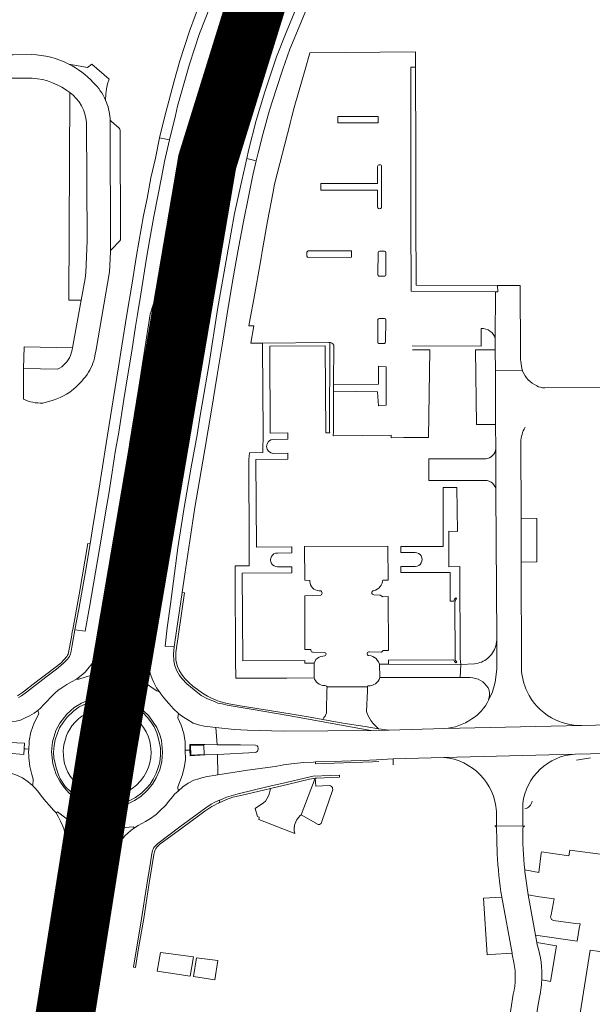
# Model space of a CAD drawing. Header units: metres. Extents: x 166325 to 190320, y 381923 to 404576.
# Tile 826 of 1056: x 177323 to 177468, y 397424 to 397674. Entities that reach past the tile are written whole.
import ezdxf

# ---------------------------------------------------------------- set-up
doc = ezdxf.new("R2010")
doc.units = ezdxf.units.M
for name, color, linetype, lineweight in [('B-WE-VH-VERHARDING_ASFALT-GV', 8, 'Continuous', 18), ('B-WE-VH-VERHARDING_BETONSTRAATSTEEN-GV', 8, 'Continuous', 18), ('B-WE-VH-VERHARDING_N-WEG', 8, 'Continuous', 18)]:
    doc.layers.add(name, color=color, linetype=linetype, lineweight=lineweight)

msp = doc.modelspace()

# ---------------------------------------------------------------- linework, layer by layer
at = {"layer": 'B-WE-VH-VERHARDING_ASFALT-GV', "flags": 128}
for points in [[(177372.049, 397679.264), (177370.761, 397679.863), (177369.676, 397680.368), (177369.546, 397680.426), (177368.882, 397678.598), (177365.998, 397670.744), (177363.551, 397663.227), (177362.199, 397658.464), (177359.734, 397649.23), (177358.403, 397643.774), (177360.891, 397643.194), (177362.419, 397649.384), (177362.991, 397651.763), (177366.012, 397662.413), (177368.558, 397670.172), (177371.244, 397677.045)], [(177352.782, 397598.952), (177353.627, 397604.126), (177355.122, 397613.177), (177355.927, 397618.144), (177356.953, 397623.755), (177358.949, 397634.099), (177359.699, 397637.723), (177360.891, 397643.194), (177358.403, 397643.774), (177357.341, 397638.554), (177356.185, 397633.595), (177355.224, 397628.383), (177354.326, 397624.067), (177352.547, 397613.919), (177351.327, 397606.411), (177350.097, 397598.959), (177348.87, 397591.018), (177348.034, 397586.125), (177346.628, 397577.307), (177344.867, 397566.203), (177343.013, 397554.399), (177341.35, 397544.544), (177340.755, 397540.787), (177339.489, 397533.24), (177337.904, 397524.171), (177336.93, 397518.992), (177339.492, 397518.582), (177340.63, 397524.709), (177343.128, 397539.468), (177344.261, 397546.042), (177344.78, 397549.145), (177345.531, 397553.49), (177346.391, 397558.965), (177347.171, 397564.021), (177348.036, 397569.093), (177349.326, 397577.375), (177350.235, 397583.138), (177351.327, 397589.643), (177352.284, 397595.899)], [(177370.086, 397638.136), (177369.789, 397638.205), (177366.723, 397638.943), (177366.266, 397639.058), (177366.265, 397639.054), (177366.253, 397639.048), (177366.119, 397638.43), (177365.923, 397637.39), (177365.696, 397636.146), (177364.098, 397628.26), (177362.432, 397618.585), (177361.049, 397610.961), (177359.539, 397602.05), (177358.068, 397593.017), (177356.16, 397580.833), (177354.526, 397570.349), (177352.968, 397560.744), (177351.726, 397553.141), (177350.813, 397548.466), (177350.388, 397546.537), (177350.193, 397545.527), (177348.838, 397538.383), (177347.029, 397529.228), (177346.484, 397525.956), (177346.196, 397524.741), (177345.859, 397523.438), (177346.237, 397523.375), (177349.368, 397522.851), (177349.589, 397522.814), (177349.809, 397523.957), (177350.037, 397524.31), (177350.269, 397524.517), (177350.473, 397524.627), (177350.846, 397524.69), (177351.011, 397524.679), (177351.58, 397528.452), (177353.735, 397542.102), (177355.818, 397555.21), (177358.781, 397574.018), (177360.389, 397584.032), (177363.088, 397600.979), (177364.997, 397612.886), (177368.521, 397631.248)], [(177371.446, 397626.414), (177373.113, 397633.907), (177373.984, 397637.254), (177373.281, 397637.412), (177370.381, 397638.067), (177370.086, 397638.136), (177368.521, 397631.248), (177364.997, 397612.886), (177363.088, 397600.979), (177360.389, 397584.032), (177358.781, 397574.018), (177355.818, 397555.21), (177353.735, 397542.102), (177351.58, 397528.452), (177351.011, 397524.679), (177351.206, 397524.665), (177351.509, 397524.553), (177351.668, 397524.311), (177351.862, 397523.885), (177351.686, 397522.478), (177352.019, 397522.44), (177355.521, 397522.042), (177355.856, 397522.004), (177355.967, 397524.472), (177356.066, 397526.641), (177356.874, 397533.658), (177358.241, 397544.805), (177359.699, 397555.539), (177361.475, 397566.79), (177362.821, 397576.066), (177364.615, 397587.487), (177365.457, 397592.856), (177368.133, 397608.806)], [(177382.949, 397637.909), (177380.534, 397638.487), (177379.277, 397632.92), (177377.455, 397624.556), (177375.549, 397614.073), (177373.096, 397600.223), (177370.993, 397586.533), (177369.206, 397576.159), (177368.743, 397573.358), (177367.925, 397568.408), (177366.451, 397560.187), (177364.615, 397549.986), (177363.001, 397539.724), (177362.236, 397533.243), (177361.168, 397525.489), (177360.372, 397519.5), (177359.8, 397514.782), (177360.011, 397514.767), (177361.942, 397514.626), (177362.008, 397514.621), (177362.141, 397514.611), (177362.812, 397519.282), (177364.118, 397528.427), (177364.801, 397533.1), (177367.332, 397550.011), (177368.497, 397556.354), (177369.875, 397564.722), (177371.545, 397574.635), (177373.009, 397583.525), (177374.492, 397592.196), (177375.73, 397600.203), (177377.136, 397608.73), (177378.281, 397614.91), (177379.814, 397622.912), (177380.854, 397628.39), (177382.116, 397634.262)], [(177348.213, 397515.675), (177349.589, 397522.814), (177349.368, 397522.851), (177346.237, 397523.375), (177345.859, 397523.438), (177345.216, 397520.954), (177343.868, 397516.321), (177342.933, 397513.35), (177342.867, 397513.16), (177342.63, 397512.601), (177342.195, 397511.722), (177341.286, 397510.408), (177340.216, 397509.055), (177339.52, 397508.237), (177338.492, 397507.38), (177337.292, 397506.473), (177337.894, 397506.465), (177339.764, 397507.067), (177340.917, 397507.355), (177342.121, 397507.582), (177343.56, 397507.745), (177344.608, 397507.847), (177346.1, 397507.828), (177346.398, 397507.792), (177346.763, 397507.762), (177348.305, 397507.521), (177348.389, 397508.437), (177348.411, 397508.672), (177346.855, 397508.873), (177347.602, 397512.685)], [(177355.579, 397514.447), (177355.83, 397521.447), (177355.856, 397522.004), (177355.521, 397522.042), (177352.019, 397522.44), (177351.686, 397522.478), (177350.783, 397515.248), (177350.409, 397512.247), (177349.856, 397508.458), (177348.411, 397508.672), (177348.389, 397508.437), (177348.305, 397507.521), (177349.69, 397507.304), (177350.54, 397507.148), (177351.429, 397506.884), (177352.49, 397506.488), (177353.403, 397506.105), (177355.31, 397505.09), (177357.04, 397503.881), (177357.697, 397503.516), (177358.377, 397503.225), (177357.612, 397504.242), (177356.922, 397505.586), (177356.508, 397506.514), (177356.212, 397507.446), (177355.956, 397508.337), (177355.724, 397509.476), (177355.563, 397510.283), (177355.559, 397511.489)], [(177347.399, 397501.761), (177347.414, 397501.86), (177348.274, 397507.321), (177348.305, 397507.521), (177346.763, 397507.762), (177346.398, 397507.792), (177346.1, 397507.828), (177344.608, 397507.847), (177343.56, 397507.745), (177342.121, 397507.582), (177340.917, 397507.355), (177339.764, 397507.067), (177337.894, 397506.465), (177337.292, 397506.473), (177336.089, 397505.769), (177334.91, 397505.109), (177333.567, 397504.268), (177332.713, 397503.62), (177331.756, 397502.857), (177330.608, 397501.725), (177329.865, 397500.907), (177328.886, 397499.824), (177328.257, 397499.212), (177327.519, 397498.514), (177327.736, 397497.681), (177326.59, 397495.415), (177325.775, 397492.994), (177325.34, 397490.83), (177325.327, 397490.159), (177325.217, 397488.977), (177325.201, 397488.696), (177325.159, 397487.967), (177325.201, 397487.066), (177325.22, 397486.523), (177325.505, 397484.263), (177325.996, 397482.312), (177326.353, 397481.077), (177326.276, 397479.364), (177326.687, 397478.997), (177327.485, 397478.061), (177328.665, 397476.457), (177329.643, 397475.358), (177330.356, 397474.511), (177331.483, 397473.235), (177332.169, 397472.511), (177332.525, 397472.777), (177334.635, 397471.207), (177336.504, 397470.116), (177339.346, 397469.051), (177339.989, 397469.021), (177341.75, 397468.713), (177341.986, 397468.677), (177342.869, 397473.929), (177342.885, 397474.028), (177342.69, 397474.049), (177341.012, 397474.443), (177338.883, 397475.287), (177337.246, 397476.188), (177335.453, 397477.572), (177334.172, 397478.962), (177333.109, 397480.556), (177332.184, 397482.254), (177331.324, 397484.963), (177331.011, 397488.021), (177331.239, 397490.532), (177332.11, 397493.426), (177333.079, 397495.285), (177334.896, 397497.61), (177336.757, 397499.242), (177338.557, 397500.364), (177340.756, 397501.271), (177343.58, 397501.913), (177346.463, 397501.91)], [(177363.249, 397497.758), (177361.907, 397498.892), (177360.736, 397500.298), (177359.524, 397501.725), (177358.699, 397502.699), (177358.377, 397503.225), (177357.697, 397503.516), (177357.04, 397503.881), (177355.31, 397505.09), (177353.403, 397506.105), (177352.49, 397506.488), (177351.429, 397506.884), (177350.54, 397507.148), (177349.69, 397507.304), (177348.305, 397507.521), (177348.274, 397507.321), (177347.414, 397501.86), (177347.399, 397501.761), (177349.543, 397501.265), (177351.132, 397500.567), (177352.999, 397499.493), (177354.342, 397498.457), (177355.707, 397497.17), (177357.692, 397494.163), (177358.358, 397492.551), (177358.858, 397490.953), (177359.151, 397487.968), (177358.962, 397485.558), (177358.439, 397483.493), (177357.565, 397481.426), (177356.596, 397479.85), (177355.273, 397478.204), (177353.64, 397476.724), (177352.012, 397475.65), (177350.153, 397474.769), (177348.339, 397474.23), (177346.714, 397473.915), (177344.931, 397473.806), (177342.885, 397474.028), (177342.869, 397473.929), (177341.986, 397468.677), (177343.892, 397468.382), (177344.218, 397468.347), (177345.775, 397468.428), (177347.787, 397468.522), (177349.715, 397468.843), (177351.721, 397468.988), (177352.082, 397468.779), (177352.979, 397469.363), (177354.803, 397470.354), (177356.092, 397471.12), (177357.528, 397472.139), (177358.576, 397473.132), (177359.896, 397474.441), (177360.767, 397475.469), (177361.763, 397476.706), (177362.227, 397477.265), (177363.099, 397478.079), (177363.005, 397479.141), (177364.18, 397482.038), (177364.68, 397483.998), (177364.961, 397486.111), (177364.91, 397488.407), (177364.862, 397490.517), (177364.522, 397492.653), (177363.852, 397494.792), (177363.033, 397496.681)], [(177327.519, 397498.514), (177326.585, 397497.79), (177325.377, 397497.136), (177324.16, 397496.524), (177323.15, 397496.089), (177321.997, 397495.801), (177320.708, 397495.618), (177317.475, 397495.186), (177317.128, 397490.538), (177317.123, 397490.466), (177320.196, 397490.376), (177324.169, 397490.215), (177324.081, 397488.761), (177324.4, 397488.743), (177325.201, 397488.696), (177325.217, 397488.977), (177325.327, 397490.159), (177325.34, 397490.83), (177325.775, 397492.994), (177326.59, 397495.415), (177327.736, 397497.681)], [(177372.722, 397494.218), (177369.701, 397494.512), (177368.289, 397494.841), (177366.973, 397495.296), (177365.365, 397496.28), (177364.471, 397496.854), (177363.67, 397497.436), (177363.249, 397497.758), (177363.033, 397496.681), (177363.852, 397494.792), (177364.522, 397492.653), (177364.862, 397490.517), (177364.91, 397488.407), (177366.122, 397488.435), (177366.075, 397489.881), (177369.866, 397489.844), (177372.994, 397489.839)], [(177316.56, 397483.908), (177316.554, 397483.841), (177319.676, 397482.948), (177320.389, 397482.686), (177321.969, 397482.156), (177323.635, 397481.393), (177325.071, 397480.431), (177326.276, 397479.364), (177326.353, 397481.077), (177325.996, 397482.312), (177325.505, 397484.263), (177325.22, 397486.523), (177325.201, 397487.066), (177325.159, 397487.967), (177325.201, 397488.696), (177324.4, 397488.743), (177324.081, 397488.761), (177323.994, 397487.308), (177320.02, 397487.723), (177316.926, 397488.119), (177316.924, 397488.098), (177316.741, 397485.992)], [(177373.093, 397487.374), (177369.943, 397487.244), (177366.168, 397486.988), (177366.122, 397488.435), (177364.91, 397488.407), (177364.961, 397486.111), (177364.68, 397483.998), (177364.18, 397482.038), (177363.005, 397479.141), (177363.099, 397478.079), (177364.293, 397479.156), (177365.698, 397480.071), (177367.117, 397480.803), (177368.371, 397481.175), (177369.354, 397481.491), (177369.919, 397481.625), (177370.102, 397481.655), (177373.168, 397482.157)], [(177339.416, 397460.375), (177339.784, 397463.465), (177340.275, 397467.38), (177341.725, 397467.127), (177341.786, 397467.487), (177341.91, 397468.229), (177341.986, 397468.677), (177341.75, 397468.713), (177339.989, 397469.021), (177339.346, 397469.051), (177336.504, 397470.116), (177334.635, 397471.207), (177332.525, 397472.777), (177332.169, 397472.511), (177332.678, 397471.638), (177333.305, 397470.443), (177333.851, 397469.199), (177334.161, 397468.228), (177334.461, 397467.002), (177334.601, 397465.859), (177334.765, 397464.344), (177334.765, 397464.325), (177334.872, 397461.159), (177334.872, 397461.109), (177334.876, 397459.59), (177334.795, 397456.429), (177334.681, 397453.946), (177334.522, 397452.744), (177334.332, 397451.313), (177333.871, 397447.266), (177334.098, 397447.23), (177337.367, 397446.713), (177337.666, 397446.666), (177338.407, 397446.549), (177338.917, 397449.629), (177339.405, 397452.274), (177339.105, 397452.33), (177338.767, 397452.57), (177338.655, 397452.778), (177338.509, 397453.155)], [(177346.108, 397459.27), (177347.046, 397462.271), (177347.05, 397462.284), (177347.444, 397463.32), (177348.029, 397464.464), (177348.735, 397465.617), (177349.607, 397466.679), (177351.128, 397468.085), (177352.082, 397468.779), (177351.721, 397468.988), (177349.715, 397468.843), (177347.787, 397468.522), (177345.775, 397468.428), (177344.218, 397468.347), (177343.892, 397468.382), (177341.986, 397468.677), (177341.91, 397468.229), (177341.786, 397467.487), (177341.725, 397467.127), (177343.175, 397466.874), (177342.467, 397462.999), (177341.844, 397459.935), (177340.395, 397452.743), (177340.174, 397452.467), (177339.75, 397452.288), (177339.405, 397452.274), (177338.917, 397449.629), (177338.407, 397446.549), (177339.15, 397446.431), (177339.472, 397446.38), (177342.599, 397445.886), (177342.94, 397445.832), (177343.814, 397450.146), (177344.078, 397451.203), (177344.079, 397451.206), (177344.688, 397454.325), (177346.102, 397459.249)]]:
    msp.add_lwpolyline(points, close=True, dxfattribs=at)
for points in [[(177376.954, 397675.729), (177375.979, 397672.981), (177375.023, 397670.179), (177374.245, 397667.54), (177373.42, 397664.813), (177372.56, 397662.088), (177371.724, 397659.388), (177370.959, 397656.562), (177370.09, 397653.803), (177368.47, 397648.366), (177367.798, 397645.527), (177367.109, 397642.719), (177366.889, 397641.756), (177366.573, 397640.374), (177366.568, 397640.35), (177366.363, 397639.445), (177366.266, 397639.058), (177366.723, 397638.943), (177369.789, 397638.205), (177370.086, 397638.136), (177370.398, 397639.509), (177372.841, 397649.235), (177374.904, 397656.292), (177376.232, 397660.325), (177377.361, 397663.511), (177382.227, 397676.409)], [(177382.227, 397676.409), (177377.361, 397663.511), (177376.232, 397660.325), (177374.904, 397656.292), (177372.841, 397649.235), (177370.398, 397639.509), (177370.086, 397638.136), (177370.381, 397638.067), (177373.281, 397637.412), (177373.984, 397637.254), (177374.117, 397637.766), (177374.123, 397637.791), (177374.678, 397639.887), (177374.778, 397640.262), (177376.611, 397647.695), (177376.86, 397648.699), (177377.214, 397650.151), (177379.408, 397657.677), (177381.114, 397662.29), (177386.223, 397674.577)], [(177393.163, 397676.762), (177390.499, 397670.407), (177388.082, 397664.292), (177385.102, 397655.369), (177382.915, 397648.126), (177380.993, 397640.521), (177380.534, 397638.487), (177382.949, 397637.909), (177383.419, 397639.966), (177384.664, 397644.924), (177386.318, 397650.77), (177388.041, 397656.246), (177389.694, 397661.12), (177391.499, 397666.19), (177393.39, 397670.884), (177395.408, 397675.788)], [(177334.624, 397423.093), (177335.269, 397427.315), (177336.258, 397433.409), (177337.376, 397440.318), (177338.407, 397446.549), (177337.666, 397446.666), (177337.367, 397446.713), (177334.098, 397447.23), (177333.871, 397447.266), (177333.789, 397446.548), (177333.497, 397444.285), (177332.633, 397436.708), (177331.963, 397430.905), (177331.708, 397428.656), (177331.48, 397426.705), (177330.839, 397422.668)], [(177337.072, 397415.101), (177338.621, 397424.494), (177339.797, 397430.703), (177342.285, 397442.601), (177342.94, 397445.832), (177342.599, 397445.886), (177339.472, 397446.38), (177339.15, 397446.431), (177338.407, 397446.549), (177337.376, 397440.318), (177336.258, 397433.409), (177335.269, 397427.315), (177334.624, 397423.093)]]:
    msp.add_lwpolyline(points, dxfattribs=at)
at = {"layer": 'B-WE-VH-VERHARDING_BETONSTRAATSTEEN-GV', "flags": 128}
for points in [[(177325.929, 397664.859), (177321.247, 397664.82), (177319.292, 397664.804), (177311.468, 397664.74), (177289.644, 397664.56), (177273.679, 397664.428), (177251.602, 397664.246), (177243.145, 397664.176)], [(177443.581, 397592.859), (177443.69, 397604.686), (177422.241, 397604.854), (177422.208, 397623.345), (177422.179, 397639.418), (177422.139, 397661.659), (177423.386, 397661.661), (177423.344, 397665.56), (177396.547, 397665.269), (177396.297, 397664.402), (177395.504, 397661.653), (177392.552, 397651.421), (177391.98, 397649.171), (177391.539, 397647.438), (177391.511, 397647.33), (177387.607, 397631.992), (177387.234, 397630.069), (177385.828, 397622.636), (177384.456, 397614.911), (177384.18, 397613.352), (177384.087, 397612.83), (177382.305, 397602.802), (177381.403, 397597.927), (177381.058, 397596.064), (177382.317, 397596.087), (177381.544, 397591.626), (177384.564, 397591.656), (177401.393, 397591.821), (177401.575, 397591.817), (177401.757, 397591.812), (177402.123, 397591.688), (177402.417, 397591.473), (177402.636, 397591.182), (177402.579, 397581.202), (177413.992, 397581.263), (177413.955, 397585.825), (177415.947, 397585.697), (177415.891, 397575.919), (177413.962, 397575.749), (177413.731, 397579.309), (177402.569, 397579.448), (177402.509, 397569.18), (177402.503, 397568.19), (177417.151, 397568.32), (177417.155, 397567.686), (177420.385, 397567.707), (177426.633, 397567.733), (177426.97, 397589.962), (177422.614, 397589.97)], [(177345.64, 397658.652), (177341.202, 397662.448), (177340.105, 397661.545), (177335.344, 397662.453)], [(177244.609, 397658.202), (177254.89, 397658.289), (177319.772, 397658.776), (177320.104, 397658.848), (177324.717, 397658.861)], [(177344.707, 397653.283), (177344.74, 397654.792), (177344.916, 397656.129), (177345.216, 397657.409), (177345.64, 397658.652)], [(177334.761, 397655.824), (177334.832, 397655.773)], [(177334.832, 397655.773), (177334.903, 397655.722), (177335.607, 397655.245)], [(177335.607, 397655.245), (177335.412, 397602.593), (177338.521, 397602.559), (177339.533, 397608.096), (177339.726, 397609.591), (177340.015, 397617.606), (177339.881, 397647.595)], [(177339.881, 397647.595), (177340.015, 397617.606), (177339.726, 397609.591), (177339.533, 397608.096), (177338.521, 397602.559), (177336.308, 397590.441), (177336.215, 397589.935), (177335.815, 397588.542)], [(177342.001, 397588.464), (177342.31, 397590.018), (177345.72, 397609.723), (177345.921, 397614.775), (177345.834, 397648.597)], [(177345.834, 397648.597), (177345.921, 397614.775)], [(177348.397, 397645.579), (177348.332, 397645.92), (177348.132, 397646.204), (177346.202, 397647.912)], [(177346.218, 397615.443), (177348.281, 397617.628), (177348.45, 397617.885), (177348.525, 397618.254), (177348.397, 397645.579)], [(177413.748, 397632.128), (177413.748, 397636.461)], [(177414.754, 397626.235), (177414.756, 397636.441)], [(177413.748, 397626.255), (177413.748, 397630.49), (177399.349, 397630.495), (177399.341, 397632.133), (177413.748, 397632.128)], [(177395.818, 397613.702), (177395.814, 397614.744)], [(177396.116, 397615.055), (177407.124, 397615.099), (177407.131, 397613.443)], [(177413.803, 397609.043), (177413.854, 397614.708)], [(177415.528, 397614.964), (177414.222, 397614.976)], [(177396.11, 397613.399), (177407.131, 397613.443)], [(177415.793, 397608.942), (177415.845, 397614.668)], [(177414.046, 397608.67), (177415.533, 397608.657)], [(177449.973, 397589.282), (177449.91, 397606.316), (177444.132, 397606.324), (177444.257, 397604.682), (177443.69, 397604.686), (177443.581, 397592.859), (177443.596, 397589.95), (177443.623, 397584.656), (177450.493, 397584.691)], [(177413.777, 397591.991), (177413.829, 397597.656)], [(177415.502, 397597.912), (177414.196, 397597.924)], [(177415.768, 397591.89), (177415.82, 397597.616)], [(177422.488, 397590.968), (177440.008, 397590.939), (177440.048, 397595.371)], [(177335.815, 397588.542), (177336.215, 397589.935), (177336.308, 397590.441), (177324.006, 397590.741), (177323.881, 397585.275), (177332.495, 397585.026)], [(177387.306, 397567.244), (177390.97, 397567.281), (177390.977, 397567.614), (177390.998, 397568.886), (177386.513, 397568.857), (177386.368, 397590.913), (177400.424, 397591.006), (177400.569, 397568.949), (177401.621, 397568.939), (177401.584, 397568.998), (177401.528, 397569.188), (177401.575, 397591.817), (177401.393, 397591.821), (177384.564, 397591.656), (177384.566, 397591.287), (177384.568, 397590.902), (177384.713, 397568.845), (177384.604, 397563.923), (177381.19, 397563.887), (177381.089, 397562.154), (177381.169, 397539.964), (177381.106, 397535.198), (177377.598, 397535.209), (177377.602, 397533.35), (177377.701, 397511.146), (177377.788, 397506.731), (177390.676, 397506.705), (177397.682, 397506.759), (177397.632, 397510.473)], [(177415.507, 397591.605), (177414.02, 397591.618)], [(177332.495, 397585.026), (177323.881, 397585.275), (177323.852, 397577.455)], [(177450.532, 397584.532), (177450.493, 397584.691), (177443.623, 397584.656), (177443.693, 397571.076), (177443.724, 397564.989), (177443.73, 397563.868), (177443.779, 397554.244), (177443.781, 397553.868), (177443.97, 397516.934)], [(177475.64, 397574.318), (177489.029, 397574.346), (177604.436, 397574.589), (177604.575, 397580.663), (177600.952, 397580.658), (177590.307, 397580.642), (177549.546, 397580.582), (177543.102, 397580.572), (177498.872, 397580.507), (177495.189, 397580.49), (177473.118, 397580.391), (177456.161, 397580.313)], [(177335.602, 397579.203), (177336.023, 397579.533), (177336.078, 397579.578)], [(177443.724, 397564.989), (177443.716, 397564.895)], [(177443.779, 397554.244), (177443.73, 397563.868), (177443.724, 397564.989)], [(177450.25, 397509.262), (177450.176, 397536.116), (177450.145, 397547.276), (177450.092, 397566.6)], [(177388.321, 397538.436), (177392.011, 397538.452), (177392.005, 397539.992), (177382.975, 397539.952), (177382.878, 397562.166), (177390.939, 397562.203), (177390.973, 397563.748), (177387.292, 397563.714)], [(177441.168, 397562.363), (177430.338, 397562.336), (177426.736, 397562.33), (177426.772, 397556.833), (177430.355, 397556.842), (177441.011, 397556.869)], [(177433.809, 397510.825), (177433.599, 397510.593), (177433.286, 397510.945), (177433.096, 397511.377), (177416.498, 397511.293), (177416.507, 397510.277), (177434.835, 397510.211), (177434.715, 397511.733), (177434.58, 397535.018), (177431.778, 397534.966), (177431.817, 397543.946), (177433.996, 397543.936), (177433.847, 397555.095), (177430.36, 397555.082), (177430.361, 397554.853), (177430.408, 397540.125), (177419.609, 397540.091), (177419.613, 397538.551), (177423.263, 397538.562)], [(177322.571, 397501.776), (177323.369, 397502.263), (177324.627, 397503.156), (177329.57, 397506.973), (177332.206, 397509.011), (177333.948, 397510.424), (177335.013, 397511.516), (177335.507, 397512.205), (177335.761, 397512.862), (177335.929, 397513.552), (177336.202, 397515.036), (177336.93, 397518.992), (177337.904, 397524.171), (177339.489, 397533.24), (177340.755, 397540.787), (177340.208, 397540.866), (177338.035, 397527.927), (177336.371, 397519.017), (177336.258, 397518.413), (177336.021, 397517.077), (177335.414, 397513.656), (177335.214, 397512.81), (177335.043, 397512.499), (177334.862, 397512.199), (177334.214, 397511.426), (177333.343, 397510.484), (177330.146, 397508.087), (177327.119, 397505.744), (177323.579, 397503.035), (177322.363, 397502.243)], [(177397.632, 397510.473), (177395.272, 397510.499), (177395.311, 397511.206), (177379.509, 397511.137), (177379.398, 397533.367), (177392, 397533.424), (177391.993, 397534.974), (177388.345, 397534.946)], [(177423.279, 397535.036), (177419.609, 397535.017), (177419.617, 397533.477)], [(177419.617, 397533.477), (177432.137, 397533.541), (177432.175, 397526.204), (177433.043, 397526.208), (177433.23, 397526.7), (177433.555, 397527.115), (177433.761, 397526.868)], [(177433.354, 397526.011), (177433.401, 397511.668)], [(177441.894, 397501.136), (177442.228, 397501.764), (177442.86, 397503.222), (177443.585, 397505.688), (177444.011, 397508.955), (177443.973, 397516.391)], [(177439.233, 397510.526), (177438.317, 397510.376), (177434.835, 397510.211), (177434.693, 397506.833), (177437.209, 397506.845)], [(177439.676, 397510.644), (177439.233, 397510.526)], [(177476.077, 397494.958), (177465.503, 397494.712), (177430.757, 397493.898), (177416.55, 397493.513), (177412.046, 397493.463), (177390.163, 397493.221), (177386.791, 397493.368), (177380.718, 397493.509), (177377.359, 397493.689), (177372.722, 397494.218), (177372.994, 397489.839), (177378.916, 397489.764), (177382.766, 397489.696), (177383.133, 397489.526), (177383.307, 397489.31), (177383.408, 397488.931), (177383.417, 397488.704), (177383.368, 397488.412), (177383.26, 397488.218), (177383.151, 397488.116), (177382.882, 397487.948), (177382.65, 397487.818), (177373.093, 397487.374), (177373.168, 397482.157), (177380.719, 397483.359), (177387.715, 397484.327), (177389.518, 397484.637), (177389.866, 397484.683), (177392.554, 397485.037), (177395.031, 397485.307), (177397.49, 397485.435), (177397.987, 397485.451), (177404.675, 397485.652), (177411.724, 397485.94), (177413.499, 397485.99), (177417.694, 397486.23), (177430.545, 397486.607), (177463.899, 397487.426), (177467.776, 397487.53), (177491.006, 397487.765)], [(177430.757, 397493.898), (177465.503, 397494.712)], [(177463.899, 397487.426), (177430.545, 397486.607)], [(177467.776, 397487.53), (177463.899, 397487.426)], [(177417.676, 397484.761), (177417.694, 397486.23), (177413.499, 397485.99), (177411.724, 397485.94), (177404.675, 397485.652), (177397.987, 397485.451), (177398.011, 397484.963), (177405.052, 397485.219), (177412.435, 397485.504)], [(177412.435, 397485.504), (177414.068, 397485.53)], [(177464.215, 397485.89), (177467.769, 397486.472)], [(177443.934, 397472.915), (177443.938, 397472.843), (177443.929, 397472.752), (177443.9, 397469.224), (177450.572, 397469.184), (177450.564, 397474.069), (177450.6, 397474.901)], [(177450.6, 397474.901), (177450.564, 397474.069)], [(177450.851, 397469.12), (177451.068, 397469.181), (177450.572, 397469.184), (177443.9, 397469.224), (177443.487, 397469.226)], [(177443.901, 397468.844), (177443.965, 397465.597), (177444.089, 397462.182)], [(177471.568, 397461.877), (177462.564, 397463.104), (177462.299, 397461.642), (177455.3, 397462.65), (177455.258, 397462.3), (177454.673, 397457.405), (177451.507, 397457.988), (177451.089, 397458.065), (177451.134, 397457.635), (177451.488, 397454.702), (177451.929, 397451.781), (177452.466, 397451.679), (177454.221, 397451.347), (177458.577, 397450.755), (177457.786, 397446.7), (177457.684, 397446.431), (177457.659, 397446.229), (177457.696, 397445.927), (177457.769, 397445.737), (177457.901, 397445.535), (177458.047, 397445.393), (177458.406, 397445.206), (177463.927, 397444.514), (177465.112, 397444.365), (177464.929, 397443.215), (177464.415, 397439.99), (177463.82, 397440.077), (177453.799, 397441.542), (177454.148, 397439.651), (177459.098, 397438.848), (177457.598, 397429.742), (177455.398, 397430.159)], [(177451.134, 397457.635), (177451.089, 397458.065)], [(177454.247, 397439.111), (177454.148, 397439.651), (177453.799, 397441.542), (177451.929, 397451.781), (177451.488, 397454.702), (177451.134, 397457.635)], [(177445.259, 397451.167), (177447.868, 397436.928), (177447.919, 397436.65), (177448.302, 397434.58)], [(177451.943, 397338.679), (177467.713, 397437.725)], [(177467.713, 397437.725), (177470.173, 397437.353)], [(177448.175, 397426.59), (177447.555, 397422.694), (177446.298, 397414.795), (177443.863, 397399.468), (177437.973, 397362.392), (177434.564, 397340.935), (177432.999, 397330.725), (177432.469, 397327.271), (177432.902, 397327.221), (177438.946, 397326.328), (177441.405, 397341.665), (177442.411, 397347.98), (177443.319, 397353.683), (177446.434, 397373.255), (177447.311, 397378.763), (177450.459, 397398.535), (177451.317, 397403.927), (177454.425, 397423.454), (177454.718, 397425.293)], [(177454.718, 397425.293), (177454.425, 397423.454)]]:
    msp.add_lwpolyline(points, dxfattribs=at)
at = {"layer": 'B-WE-VH-VERHARDING_BETONSTRAATSTEEN-GV'}
for points in [[(177335.344, 397662.453, 0.1093944), (177325.929, 397664.859)], [(177341.581, 397657.788, 0.0873329), (177335.344, 397662.453)], [(177324.717, 397658.861, -0.161806), (177334.761, 397655.824)], [(177344.707, 397653.283, 0.0989515), (177341.581, 397657.788)], [(177339.881, 397647.595, 0.2158943), (177335.607, 397655.245)], [(177345.834, 397648.597, 0.08686), (177344.707, 397653.283)], [(177346.202, 397647.912, -0.2157484), (177345.834, 397648.597)], [(177414.756, 397636.441, 0.9285603), (177413.748, 397636.461)], [(177413.748, 397626.255, 1.0417334), (177414.754, 397626.235)], [(177345.921, 397614.775, -0.2020833), (177346.218, 397615.443)], [(177395.814, 397614.744, -0.3213729), (177396.116, 397615.055)], [(177414.222, 397614.976, 0.3049102), (177413.854, 397614.708)], [(177415.528, 397614.964, -0.3670082), (177415.845, 397614.668)], [(177395.818, 397613.702, 0.3310728), (177396.11, 397613.399)], [(177413.803, 397609.043, 0.3669833), (177414.046, 397608.67)], [(177415.793, 397608.942, -0.3285073), (177415.533, 397608.657)], [(177414.196, 397597.924, 0.306752), (177413.829, 397597.656)], [(177415.502, 397597.912, -0.3713257), (177415.82, 397597.616)], [(177440.048, 397595.371, -0.3505132), (177443.581, 397592.859)], [(177413.777, 397591.991, 0.3669833), (177414.02, 397591.618)], [(177415.507, 397591.605, 0.3333333), (177415.768, 397591.89)], [(177332.495, 397585.026, 0.1866564), (177335.815, 397588.542)], [(177339.994, 397583.729, 0.1109122), (177342.001, 397588.464)], [(177450.493, 397584.691, -0.0605414), (177449.973, 397589.282)], [(177336.078, 397579.578, 0.0665652), (177339.994, 397583.729)], [(177454.11, 397580.843, -0.179577), (177450.532, 397584.532)], [(177456.161, 397580.313, -0.1120891), (177454.11, 397580.843)], [(177323.852, 397577.455, 0.1241569), (177328.757, 397576.48)], [(177328.757, 397576.48, 0.0877972), (177335.602, 397579.203)], [(177450.092, 397566.6, -0.1239262), (177451.157, 397570.32)], [(177387.292, 397563.714, -0.9988669), (177387.306, 397567.244)], [(177443.716, 397564.895, -0.3728347), (177441.168, 397562.363)], [(177441.011, 397556.869, -0.4044091), (177443.779, 397554.244)], [(177388.345, 397534.946, -1.0137529), (177388.321, 397538.436)], [(177423.263, 397538.562, -1.0039704), (177423.279, 397535.036)], [(177433.761, 397526.868, 0.2107683), (177433.354, 397526.011)], [(177443.973, 397516.391, -0.0768899), (177443.594, 397514.425)], [(177443.97, 397516.934, -0.0202674), (177443.973, 397516.391)], [(177442.612, 397512.703, -0.1467571), (177439.676, 397510.644)], [(177443.594, 397514.425, -0.1012386), (177442.612, 397512.703)], [(177433.401, 397511.668, 0.1704958), (177433.809, 397510.825)], [(177451.67, 397503.322, -0.1030188), (177450.25, 397509.262)], [(177437.209, 397506.845, -0.2540665), (177441.79, 397504.211)], [(177441.79, 397504.211, -0.1879615), (177441.894, 397501.136)], [(177457.832, 397496.666, -0.1547809), (177451.67, 397503.322)], [(177441.894, 397501.136, -0.1435206), (177437.66, 397496.382)], [(177437.66, 397496.382, -0.1373255), (177430.757, 397493.898)], [(177465.503, 397494.712, -0.1342917), (177457.832, 397496.666)], [(177450.6, 397474.901, -0.364467), (177463.899, 397487.426)], [(177430.545, 397486.607, -0.3677484), (177443.934, 397472.915)], [(177451.076, 397473.572, 0.3308715), (177452.938, 397475.5)], [(177443.487, 397469.226, -0.3818984), (177443.901, 397468.844)], [(177451.089, 397458.065, -0.02655), (177450.573, 397468.687)], [(177450.573, 397468.687, -0.2598082), (177450.851, 397469.12)], [(177444.089, 397462.182, 0.0265092), (177445.259, 397451.167)], [(177455.398, 397430.159, 0.0865778), (177454.247, 397439.111)], [(177448.302, 397434.58, -0.1135161), (177448.175, 397426.59)], [(177455.398, 397430.159, -0.0468596), (177454.718, 397425.293)]]:
    msp.add_lwpolyline(points, format="xyb", dxfattribs=at)
at = {"layer": 'B-WE-VH-VERHARDING_BETONSTRAATSTEEN-GV', "flags": 128}
for points in [[(177423.386, 397661.661), (177422.139, 397661.659), (177422.179, 397639.418), (177422.208, 397623.345), (177422.241, 397604.854), (177443.69, 397604.686), (177444.257, 397604.682), (177444.132, 397606.324), (177423.485, 397606.351), (177423.455, 397623.346), (177423.426, 397639.42)], [(177403.605, 397647.524), (177403.605, 397649.161), (177413.87, 397649.161), (177413.87, 397647.524)], [(177362.432, 397618.585), (177362.145, 397618.612), (177360.398, 397612.929), (177358.2, 397605.846), (177356.031, 397598.996), (177354.477, 397589.173), (177353.103, 397580.522), (177351.96, 397573.197), (177350.756, 397565.974), (177350.805, 397559.926), (177350.884, 397554.175), (177350.813, 397548.466), (177351.726, 397553.141), (177352.968, 397560.744), (177354.526, 397570.349), (177356.16, 397580.833), (177358.068, 397593.017), (177359.539, 397602.05), (177361.049, 397610.961)], [(177443.693, 397571.076), (177443.623, 397584.656), (177443.596, 397589.95), (177439.999, 397589.977), (177438.583, 397589.983), (177438.827, 397571.055), (177442.203, 397571.07)], [(177415.947, 397585.697), (177413.955, 397585.825), (177413.992, 397581.263), (177402.579, 397581.202), (177402.569, 397579.448), (177413.731, 397579.309), (177413.962, 397575.749), (177415.891, 397575.919)], [(177454.145, 397547.165), (177450.145, 397547.276), (177450.176, 397536.116), (177454.185, 397536.2), (177454.175, 397538.848), (177454.16, 397540.989)], [(177416.429, 397527.375), (177415.073, 397527.334), (177414.382, 397527.778), (177412.776, 397527.861), (177412.578, 397527.887), (177412.404, 397527.987), (177412.284, 397528.147), (177412.234, 397528.341), (177412.264, 397528.539), (177412.368, 397528.711), (177412.53, 397528.828), (177412.719, 397528.873), (177413.189, 397529.029), (177413.628, 397529.259), (177414.024, 397529.556), (177414.368, 397529.913), (177414.649, 397530.32), (177414.862, 397530.768), (177415, 397531.244), (177415.046, 397531.549), (177416.412, 397531.55), (177416.375, 397540.141), (177395.201, 397540.065), (177395.233, 397531.554), (177396.548, 397531.472), (177396.548, 397531.223), (177396.611, 397530.779), (177396.751, 397530.354), (177396.965, 397529.96), (177397.245, 397529.61), (177397.583, 397529.315), (177397.968, 397529.085), (177398.387, 397528.927), (177398.828, 397528.846), (177399.084, 397528.876), (177399.296, 397528.815), (177399.472, 397528.683), (177399.589, 397528.497), (177399.633, 397528.282), (177399.598, 397528.064), (177399.488, 397527.874), (177399.318, 397527.735), (177395.249, 397527.564), (177395.301, 397513.94), (177396.755, 397513.932), (177396.764, 397513.766), (177396.843, 397513.558), (177396.99, 397513.391), (177397.186, 397513.286), (177397.407, 397513.256), (177400.255, 397513.25), (177400.468, 397513.158), (177400.593, 397513.011), (177400.647, 397512.827), (177400.623, 397512.636), (177400.525, 397512.471), (177400.368, 397512.36), (177399.855, 397512.319), (177399.357, 397512.199), (177398.885, 397512.004), (177398.449, 397511.737), (177398.06, 397511.405), (177397.632, 397510.473), (177397.682, 397506.759), (177397.765, 397506.49), (177397.958, 397506.085), (177398.219, 397505.721), (177398.541, 397505.409), (177398.913, 397505.159), (177399.323, 397504.98), (177399.759, 397504.876), (177400.206, 397504.851), (177400.382, 397504.856), (177400.597, 397504.792), (177400.778, 397504.658), (177400.9, 397504.469), (177411.189, 397504.471), (177411.246, 397504.779), (177411.351, 397504.772), (177411.835, 397504.789), (177412.309, 397504.885), (177412.761, 397505.057), (177413.179, 397505.301), (177413.55, 397505.611), (177413.866, 397505.978), (177414.117, 397506.392), (177414.296, 397506.841), (177414.179, 397510.228), (177414.122, 397510.421), (177413.929, 397510.875), (177413.666, 397511.293), (177413.339, 397511.662), (177412.956, 397511.974), (177412.528, 397512.221), (177412.066, 397512.395), (177411.342, 397512.481), (177411.172, 397512.628), (177411.095, 397512.805), (177411.096, 397512.998), (177411.174, 397513.174), (177411.316, 397513.304), (177411.499, 397513.366), (177411.691, 397513.349), (177414.727, 397513.32), (177415.117, 397513.685), (177416.488, 397513.725)], [(177399.875, 397496.207), (177396.661, 397496.773), (177392.046, 397497.533), (177386.295, 397498.503), (177379.382, 397499.621), (177376.88, 397500.005), (177375.593, 397500.253), (177373.597, 397500.762), (177372.811, 397501.103), (177372.18, 397501.363), (177371.416, 397501.684), (177370.547, 397502.101), (177369.267, 397502.92), (177367.992, 397503.82), (177366.875, 397504.704), (177365.781, 397505.685), (177364.785, 397506.631), (177364.003, 397507.695), (177363.373, 397508.731), (177362.922, 397509.688), (177362.565, 397511.3), (177362.571, 397513.185), (177364.748, 397528.376), (177364.118, 397528.427), (177362.812, 397519.282), (177362.141, 397514.611), (177361.938, 397512.799), (177362.029, 397511.066), (177362.277, 397509.829), (177362.816, 397508.532), (177363.47, 397507.393), (177364.114, 397506.522), (177365.353, 397505.268), (177367.203, 397503.74), (177368.996, 397502.315), (177370.569, 397501.459), (177371.913, 397500.928), (177372.82, 397500.555), (177373.226, 397500.389), (177373.698, 397500.298), (177374.3, 397500.164), (177375.592, 397499.874), (177381.627, 397498.836), (177391.044, 397497.204), (177412.046, 397493.463), (177416.55, 397493.513), (177413.945, 397493.87), (177410.553, 397494.426), (177404.898, 397495.323)], [(177348.477, 397515.846), (177350.512, 397515.569), (177351.575, 397523.788), (177351.497, 397524.008), (177351.305, 397524.294), (177351.032, 397524.453), (177350.711, 397524.506), (177350.508, 397524.435), (177350.262, 397524.273), (177350.046, 397523.944)], [(177434.835, 397510.211), (177416.507, 397510.277), (177414.179, 397510.228), (177414.296, 397506.841), (177434.693, 397506.833)], [(177411.147, 397503.47), (177411.189, 397504.471), (177400.9, 397504.469), (177400.886, 397503.538), (177400.811, 397498.359), (177400.765, 397497.907), (177400.623, 397497.453), (177400.404, 397497.056), (177400.112, 397496.708), (177399.875, 397496.207), (177404.898, 397495.323), (177410.553, 397494.426), (177413.945, 397493.87), (177413.088, 397494.668), (177412.55, 397495.255), (177412.001, 397495.989), (177411.57, 397496.709), (177411.212, 397497.468), (177410.929, 397498.259)], [(177347.312, 397501.21), (177346.59, 397501.342), (177344.958, 397501.353), (177343.342, 397501.253), (177341.382, 397500.839), (177339.662, 397500.227), (177337.999, 397499.417), (177336.623, 397498.427), (177334.933, 397496.835), (177333.911, 397495.444), (177333.046, 397494.094), (177332.506, 397492.724), (177331.95, 397491.066), (177331.646, 397489.604), (177331.495, 397487.956), (177331.559, 397486.507), (177331.925, 397485.075), (177332.182, 397483.928), (177332.768, 397482.207), (177333.219, 397481.17), (177334.474, 397479.269), (177335.854, 397477.897), (177337.364, 397476.611), (177338.813, 397475.748), (177340.125, 397475.241), (177341.721, 397474.73), (177342.967, 397474.511), (177343.369, 397476.902), (177342.96, 397476.965), (177341.89, 397477.218), (177341.105, 397477.494), (177340.515, 397477.756), (177339.962, 397477.99), (177338.658, 397478.798), (177337.684, 397479.606), (177336.647, 397480.697), (177335.715, 397481.867), (177335.162, 397482.841), (177334.689, 397483.898), (177334.318, 397485.051), (177334.113, 397486.033), (177333.998, 397487.158), (177333.966, 397488.151), (177334.043, 397489.203), (177334.207, 397490.123), (177334.526, 397491.243), (177334.792, 397492.154), (177335.12, 397492.894), (177335.557, 397493.594), (177336.149, 397494.639), (177336.969, 397495.565), (177337.821, 397496.395), (177338.689, 397497.036), (177339.397, 397497.524), (177340.226, 397497.959), (177341.067, 397498.302), (177341.934, 397498.6), (177342.796, 397498.857), (177343.645, 397498.989), (177344.571, 397499.085), (177345.861, 397499.033), (177346.865, 397498.903), (177346.947, 397498.887)], [(177347.312, 397501.21), (177346.947, 397498.887), (177348.364, 397498.597), (177349.712, 397498.096), (177351.029, 397497.384), (177352.156, 397496.58), (177352.773, 397496.026), (177353.574, 397495.166), (177354.333, 397494.157), (177354.962, 397493.108), (177355.52, 397491.968), (177355.901, 397490.769), (177356.12, 397489.638), (177356.264, 397487.943), (177356.15, 397486.622), (177355.925, 397485.216), (177355.576, 397484.156), (177355.072, 397482.97), (177354.383, 397481.741), (177353.561, 397480.628), (177352.552, 397479.575), (177351.479, 397478.745), (177350.171, 397477.977), (177349.069, 397477.448), (177348.097, 397477.14), (177347.003, 397476.935), (177345.99, 397476.825), (177344.855, 397476.765), (177343.848, 397476.829), (177343.369, 397476.902), (177342.967, 397474.511), (177343.348, 397474.444), (177344.917, 397474.308), (177346.433, 397474.361), (177347.693, 397474.607), (177348.994, 397474.959), (177350.697, 397475.593), (177352.255, 397476.416), (177353.907, 397477.658), (177355.094, 397478.83), (177355.981, 397479.826), (177356.764, 397481.081), (177357.541, 397482.614), (177358.07, 397484.035), (177358.473, 397485.38), (177358.683, 397487.16), (177358.609, 397488.957), (177358.261, 397490.96), (177357.726, 397492.81), (177356.997, 397494.358), (177356.228, 397495.654), (177355.346, 397496.771), (177354.171, 397497.97), (177352.938, 397498.935), (177351.536, 397499.844), (177350.205, 397500.471), (177348.329, 397501.025)], [(177369.753, 397487.38), (177369.673, 397489.664), (177366.247, 397489.703), (177366.341, 397487.159)], [(177386.544, 397478.707), (177391.177, 397479.814), (177396.465, 397481.064), (177397.9, 397481.327), (177398.231, 397481.346), (177404.062, 397481.601), (177404.093, 397482.146), (177401.684, 397482.039), (177397.369, 397481.817), (177395.208, 397481.339), (177390.521, 397480.239), (177385.621, 397479.162), (177378.324, 397477.355), (177375.366, 397476.528), (177374.253, 397476.055), (177373.617, 397475.783), (177373.67, 397475.177), (177374.095, 397475.371), (177375.418, 397475.901), (177377.027, 397476.489), (177379.006, 397476.945), (177385.101, 397478.362)], [(177397.9, 397481.327), (177396.465, 397481.064), (177391.177, 397479.814), (177386.544, 397478.707), (177386.42, 397477.98), (177386.237, 397477.325), (177385.979, 397476.695), (177385.648, 397476.1), (177385.25, 397475.547), (177384.812, 397475.067), (177382.663, 397473.668), (177383.218, 397471.604), (177383.701, 397471.442), (177383.564, 397470.843), (177392.713, 397467.315), (177392.588, 397468.101), (177392.578, 397468.548), (177392.606, 397468.909), (177392.612, 397468.993), (177392.69, 397469.433), (177392.81, 397469.864), (177392.972, 397470.28), (177393.174, 397470.679), (177393.414, 397471.055), (177393.712, 397471.433), (177394.024, 397471.753), (177394.365, 397472.041)], [(177397.9, 397481.327), (177394.365, 397472.041), (177398.633, 397469.556), (177398.958, 397469.58), (177399.225, 397469.721), (177399.378, 397469.888), (177399.475, 397470.091), (177402.374, 397478.483), (177402.332, 397478.758), (177402.256, 397478.946), (177402.013, 397479.251), (177401.756, 397479.413), (177401.462, 397479.493), (177398.085, 397479.284)], [(177373.67, 397475.177), (177373.617, 397475.783), (177373.34, 397475.665), (177372.473, 397475.259), (177371.521, 397474.77), (177370.126, 397473.817), (177363.566, 397468.965), (177357.935, 397464.809), (177357.398, 397464.216), (177356.99, 397463.725), (177356.795, 397463.34), (177356.622, 397462.993), (177356.489, 397462.559), (177356.341, 397461.76), (177356.094, 397459.962), (177355.176, 397454.277), (177353.7, 397445.136), (177351.807, 397433.438), (177352.336, 397433.359), (177352.977, 397437.761), (177354.376, 397445.748), (177355.718, 397454.194), (177355.958, 397455.704), (177356.917, 397461.986), (177357.101, 397462.653), (177357.189, 397462.9), (177357.313, 397463.166), (177357.487, 397463.516), (177357.891, 397463.972), (177358.513, 397464.587), (177364.418, 397468.937), (177369.886, 397472.994), (177371.652, 397474.123), (177372.363, 397474.514), (177372.941, 397474.842), (177373.367, 397475.038), (177373.645, 397475.165)], [(177340.015, 397463.559), (177342.268, 397463.212), (177342.939, 397466.749), (177340.457, 397467.139)], [(177339.561, 397460.174), (177338.653, 397453.344), (177338.749, 397453.064), (177338.844, 397452.879), (177339.034, 397452.649), (177339.245, 397452.536), (177339.51, 397452.484), (177339.762, 397452.529), (177340.096, 397452.666), (177340.278, 397453.003), (177341.581, 397459.774)], [(177445.259, 397451.167), (177440.608, 397450.912), (177441.549, 397436.549), (177442.204, 397436.589), (177447.868, 397436.928)], [(177366.998, 397435.995), (177361.871, 397436.716), (177361.343, 397436.783), (177358.629, 397437.13), (177357.808, 397432.435), (177366.146, 397431.146)], [(177373.201, 397435.124), (177367.819, 397435.807), (177367.026, 397431.01), (177372.443, 397430.172)]]:
    msp.add_lwpolyline(points, close=True, dxfattribs=at)
at = {"layer": 'B-WE-VH-VERHARDING_N-WEG', "const_width": 15, "flags": 128}
msp.add_lwpolyline([(177292.647, 397157.233), (177345.028, 397488.163), (177370.496, 397637.636), (177388.716, 397696.359), (177387.972, 397746.905), (177432.386, 397767.896), (177466.223, 397779.046), (177577.776, 397812.124), (177624.256, 397825.875)], dxfattribs=at)

doc.saveas('drawing.dxf')
